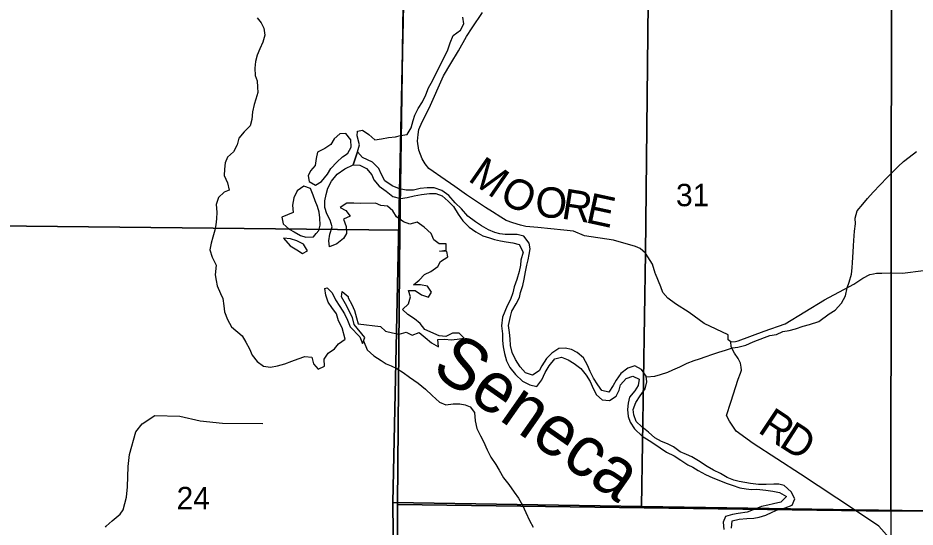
# Model space of a CAD drawing. Extents: x 2043100 to 2470832, y 443715 to 810583.
# Drawn here: x 2287455 to 2296308, y 683003 to 688029 of the extents above; entities that cross this region are included whole.
import ezdxf

# ---------------------------------------------------------------- set-up
doc = ezdxf.new("R2010")
doc.units = 0
for name, color, linetype in [('GM_X_County_Road', 7, 'Continuous'), ('GM_X_County_Road_Text', 7, 'Continuous'), ('GM_X_Major_Lake', 7, 'Continuous'), ('GM_X_Minor_River', 7, 'Continuous'), ('GM_X_Minor_River_Text', 7, 'Continuous'), ('GM_X_Section', 7, 'Continuous'), ('GM_X_Section_Text', 7, 'Continuous'), ('GM_X_Township', 7, 'Continuous'), ('GM_X_Township_Road', 7, 'Continuous'), ('GM_X_Township_ROW', 7, 'Continuous')]:
    doc.layers.add(name, color=color, linetype=linetype)

msp = doc.modelspace()

# ---------------------------------------------------------------- linework, layer by layer
at = {"layer": 'GM_X_County_Road'}
for points in [[(2293745.4, 685501.7), (2293742.7, 685508), (2293716.4, 685597.8), (2293647.8, 685708.5), (2293595.7, 685752.6), (2293547.7, 685774.2), (2293332.6, 685834.6), (2293044.7, 685878.8), (2292936.5, 685922.6), (2292840.3, 685934.3), (2292584, 685959.6), (2292467.9, 685971.3), (2292415.8, 685983.2), (2292337.7, 686005), (2292273.5, 686030.9), (2292221.4, 686060.8), (2292139.2, 686116.7), (2292069, 686158.6), (2291882.5, 686282.3), (2291766.2, 686364.2), (2291627.8, 686460), (2291551.6, 686513.9), (2291509.4, 686543.8), (2291473.3, 686587.8), (2291443.1, 686639.8), (2291410.9, 686723.9), (2291396.6, 686812.1), (2291404.4, 686880.2), (2291410.3, 686926.4), (2291444.1, 687002.6), (2291511.8, 687139.1), (2291655.1, 687456.2), (2291726.8, 687578.6), (2291802.6, 687705.1), (2291880.3, 687845.6), (2291938.1, 687932), (2292037.8, 688084.6)], [(2296052.2, 682897), (2295948.8, 683012.3), (2295711.8, 683174.6), (2295175.7, 683525.8), (2294710.2, 683827.7), (2294540.9, 683949), (2294476.1, 684047.7), (2294447.1, 684105), (2294488.3, 684237.6), (2294562.9, 684462.6), (2294586.5, 684522.9), (2294594.3, 684553), (2294592.1, 684581.1), (2294583.8, 684621.1), (2294563.4, 684667.1), (2294527, 684720.9), (2294504.7, 684756.9), (2294494.5, 684786.9), (2294490.2, 684830.9), (2294464, 684850.8), (2294464, 684899.7), (2294225.7, 685012.7), (2294077.1, 685121.1), (2293942.4, 685206.2), (2293869.7, 685263.5), (2293820.1, 685319.2), (2293798.5, 685374.9), (2293745.4, 685501.7)]]:
    msp.add_lwpolyline(points, dxfattribs=at)
at = {"layer": 'GM_X_Major_Lake'}
for p, q in [((2290763.5, 686578.6), (2290805.3, 686707)), ((2290812.9, 685009.4), (2291032.7, 684981.7))]:
    msp.add_line(p, q, dxfattribs=at)
for points in [[(2289816, 688029.8), (2289854, 687979.7), (2289880.1, 687929.7), (2289892.2, 687859.6), (2289872.2, 687791.4), (2289840.2, 687723.2), (2289814.2, 687663.1), (2289798.2, 687598.9), (2289792.2, 687532.8), (2289794.3, 687460.6), (2289814.3, 687408.6), (2289820.4, 687346.5), (2289822.4, 687294.4), (2289802.4, 687228.2), (2289784.4, 687174.1), (2289770.4, 687103.9), (2289764.5, 687025.8), (2289746.5, 686963.6), (2289688.4, 686903.4), (2289634.4, 686843.2), (2289618.4, 686775), (2289582.4, 686706.9), (2289524.4, 686654.7), (2289498.4, 686598.5), (2289492.4, 686536.4), (2289490.4, 686472.3), (2289522.5, 686400.2), (2289540.6, 686328.1), (2289490.5, 686307.9), (2289432.5, 686257.8), (2289410.5, 686187.6), (2289418.5, 686111.4), (2289414.6, 686045.3), (2289408.6, 685985.2), (2289398.6, 685933.1), (2289376.6, 685864.9), (2289360.6, 685806.8), (2289348.7, 685738.6), (2289370.7, 685666.5), (2289410.8, 685588.4), (2289400.9, 685494.2), (2289410.9, 685436.1), (2289420.9, 685386), (2289453, 685309.9), (2289477.1, 685257.9), (2289487.1, 685185.8), (2289493.2, 685127.6), (2289521.3, 685053.5), (2289563.4, 684979.5)], [(2290807.1, 686911.1), (2290855.9, 686921.2), (2290916, 686879.2), (2290978.1, 686827.2), (2291042.1, 686835.3), (2291112.2, 686847.4), (2291180.3, 686855.6), (2291230.4, 686867.7), (2291296.4, 686879.8), (2291336.5, 686944), (2291356.4, 687016.1), (2291370.4, 687070.3), (2291404.4, 687134.4), (2291446.4, 687202.6), (2291478.5, 687270.8), (2291506.4, 687339), (2291546.5, 687409.2), (2291572.5, 687465.3), (2291600.5, 687519.5), (2291626.5, 687575.6), (2291664.5, 687643.8), (2291698.5, 687716), (2291718.5, 687784.2), (2291748.5, 687856.4), (2291820.5, 687908.6), (2291856.5, 687970.8), (2291844.5, 688036.9)], [(2290805.3, 686707), (2290824.9, 686777.3), (2290801.8, 686867), (2290807.1, 686911.1)], [(2290684.5, 686674.9), (2290709.1, 686692.7), (2290743, 686754.9), (2290738.9, 686827.1), (2290690.7, 686889), (2290630.6, 686884.8), (2290574.6, 686836.6), (2290542.6, 686780.3), (2290482.6, 686740.1), (2290410.6, 686703.8), (2290396.7, 686641.6), (2290388.8, 686571.4), (2290342.9, 686521.2), (2290318.9, 686471)], [(2290318.9, 686471), (2290329.1, 686414.9), (2290391.3, 686379), (2290451.3, 686415.3), (2290509.2, 686487.6), (2290543.2, 686541.8), (2290603.1, 686606.2), (2290659.1, 686656.5), (2290684.5, 686674.9)], [(2291471.7, 684952.3), (2291425.6, 685012.3), (2291369.5, 685060.3), (2291303.4, 685102.3), (2291251.3, 685150.3), (2291307.4, 685206.5), (2291327.4, 685274.7), (2291307.3, 685338.8), (2291373.4, 685338.9), (2291437.5, 685296.9), (2291505.6, 685273), (2291535.6, 685323.1), (2291495.5, 685381.2), (2291427.4, 685395.1), (2291359.3, 685395), (2291415.4, 685441.2), (2291465.4, 685497.3), (2291529.5, 685527.5), (2291597.5, 685575.7), (2291625.5, 685625.8), (2291697.6, 685672), (2291685.6, 685724.1), (2291613.5, 685726), (2291679.5, 685738.1), (2291681.5, 685798.3), (2291611.4, 685800.2), (2291557.3, 685840.2), (2291531.3, 685902.2), (2291463.2, 685964.3), (2291395, 686012.2), (2291323, 685994.1), (2291258.9, 686016), (2291190.8, 686066), (2291154.7, 686126.1), (2291102.6, 686172.1), (2291036.5, 686176), (2290982.4, 686200), (2290834.2, 686195.8), (2290768.2, 686201.7), (2290700.1, 686199.6), (2290636, 686159.4), (2290690.1, 686127.4), (2290732.2, 686073.4), (2290668.1, 686043.2), (2290692.2, 685969.1), (2290698.2, 685901), (2290666.2, 685850.8), (2290600.2, 685798.6), (2290530.1, 685768.5), (2290522.1, 685828.6), (2290534, 685894.7), (2290554, 685966.9), (2290536, 686033), (2290501.9, 686095.1), (2290483.8, 686157.2), (2290483.8, 686225.3), (2290497.8, 686285.4), (2290513.8, 686349.6), (2290549.8, 686417.8), (2290605.8, 686488), (2290679.9, 686540.2), (2290763.5, 686578.6)], [(2290398.3, 685900.1), (2290424.3, 685930.2), (2290436.2, 685982.3), (2290434, 686054.5), (2290427.9, 686112.6), (2290409.7, 686166.6), (2290387.6, 686224.7), (2290367.4, 686278.7), (2290341.2, 686346.8), (2290277.1, 686368.6), (2290211.1, 686322.3), (2290177.2, 686252.1), (2290163.3, 686179.9), (2290169.5, 686107.7), (2290057.4, 686063.3)], [(2290057.4, 686063.3), (2290071.5, 685995.2), (2290129.8, 685945.2), (2290181.9, 685917.4), (2290244.1, 685881.5), (2290294.2, 685865.6), (2290370.3, 685867.9), (2290398.3, 685900.1)], [(2290075.8, 685854.9), (2290140.1, 685780.9), (2290208.3, 685739.1), (2290262.5, 685703.2), (2290312.5, 685729.4), (2290293.4, 685762.5)], [(2290293.4, 685762.5), (2290274.3, 685795.4), (2290206.1, 685827.2), (2290144, 685847.1), (2290075.8, 685854.9)], [(2290484.3, 685359.6), (2290506.3, 685365.6), (2290554.4, 685315.6), (2290588.5, 685247.5), (2290632.6, 685181.5), (2290676.7, 685109.4), (2290706.7, 685045.3), (2290732.8, 684981.2)], [(2290652.7, 684971.1), (2290616.6, 685039.2), (2290598.6, 685107.3), (2290552.5, 685171.3), (2290516.4, 685223.4), (2290494.3, 685291.5), (2290484.3, 685359.6)], [(2290772.8, 685003.3), (2290756.8, 685071.4), (2290688.6, 685207.6), (2290646.5, 685275.7), (2290654.5, 685327.8), (2290712.6, 685277.8)], [(2290712.6, 685277.8), (2290712.6, 685265.8), (2290750.7, 685201.7), (2290774.8, 685139.6), (2290794.8, 685069.5), (2290812.9, 685009.4)], [(2289563.4, 684979.5), (2289668.3, 684891.1), (2289703.3, 684827.6), (2289740.2, 684764), (2289765.1, 684700.3), (2289814, 684636.9), (2289876.7, 684589.8), (2289946.8, 684582.8), (2290014.6, 684595.9), (2290088.4, 684613), (2290157.9, 684642.1), (2290219.6, 684663), (2290287.2, 684686.1), (2290355.3, 684681.1), (2290372.3, 684613.2), (2290417.1, 684561.8), (2290478.6, 684592.8), (2290477.6, 684660.9), (2290516.7, 684719.6), (2290580.1, 684762.6), (2290619.3, 684813.2), (2290684.6, 684858.3), (2290652.7, 684971.1)], [(2290732.8, 684981.2), (2290830.2, 684882.5), (2290855.2, 684816.8), (2290878.4, 684873.2), (2290772.8, 685003.3)], [(2291032.7, 684981.7), (2291083.4, 684936.4), (2291149.6, 684919.3), (2291215.8, 684906.3), (2291287.5, 684927.4), (2291346, 684896.2), (2291413.5, 684923.3), (2291474.3, 684874.1), (2291535, 684820.9), (2291603.6, 684783.9), (2291598.5, 684853.9), (2291668.5, 684857), (2291728.5, 684851.9), (2291790.4, 684858.8), (2291858.3, 684867.8), (2291807.6, 684917.2), (2291741.6, 684916.2), (2291678.1, 684885.2), (2291612, 684892.2), (2291471.7, 684952.3)]]:
    msp.add_lwpolyline(points, dxfattribs=at)
at = {"layer": 'GM_X_Minor_River'}
msp.add_line((2290805.3, 686707), (2290763.5, 686578.6), dxfattribs=at)
for points in [[(2292294.2, 684992.1), (2292315.5, 685082.4), (2292329.4, 685134.6), (2292371.3, 685206.8), (2292403.2, 685269.1), (2292415.1, 685319.2), (2292437, 685389.4), (2292450.9, 685449.6), (2292462.8, 685523.8), (2292476.6, 685588), (2292488.5, 685642.1), (2292500.4, 685694.3), (2292510.3, 685750.4), (2292500.2, 685806.5), (2292447.9, 685874.5), (2292381.8, 685890.3), (2292261.6, 685889.9), (2292211.5, 685897.8), (2292161.4, 685909.7), (2292097.2, 685937.5), (2292029, 685975.4), (2291968.8, 686015.3), (2291894.5, 686073.2), (2291830.3, 686143.1), (2291770, 686205), (2291707.8, 686275), (2291637.5, 686324.9), (2291563.4, 686352.7), (2291493.2, 686352.5), (2291425.1, 686344.2), (2291359, 686330), (2291286.9, 686327.8), (2291218.8, 686343.6), (2291148.6, 686371.4), (2291076.4, 686421.3), (2291040.1, 686489.3), (2291016, 686541.3), (2290953.7, 686605.3), (2290853.5, 686653.1), (2290805.3, 686707)], [(2295357.1, 685032.2), (2295460.9, 685106.5), (2295518.9, 685144.8), (2295582.9, 685213.2), (2295622.8, 685287.4), (2295638.7, 685363.7), (2295656.6, 685421.8), (2295680.4, 685500.1), (2295686.3, 685562.2), (2295690.2, 685616.4), (2295698, 685716.6), (2295699.8, 685780.8), (2295703.7, 685830.9), (2295711.5, 685925.1), (2295721.4, 685997.3), (2295717.3, 686051.4), (2295737.1, 686123.6), (2295793.1, 686191.9), (2295837.1, 686246.2), (2295893, 686310.5), (2295965, 686382.9), (2296032.9, 686453.2), (2296140.9, 686561.8), (2296192.9, 686612.1), (2296250.9, 686654.4), (2296320.9, 686710.7)], [(2290763.5, 686578.6), (2290827.6, 686576.8), (2290893.8, 686543), (2290946, 686481), (2290968.1, 686431), (2291018.4, 686369), (2291088.6, 686319.1), (2291154.8, 686267.2), (2291229, 686245.4), (2291295.1, 686255.6), (2291365.2, 686271.9), (2291437.3, 686286.2), (2291517.4, 686296.4), (2291577.5, 686296.6), (2291639.7, 686272.8), (2291701.9, 686220.9), (2291754.1, 686166.9), (2291798.3, 686092.9), (2291844.6, 686024.9), (2291908.8, 685965), (2291975, 685919.1), (2292041.2, 685879.2), (2292107.4, 685857.4), (2292157.5, 685841.5), (2292217.7, 685827.7), (2292273.8, 685817.8), (2292339.9, 685808), (2292400, 685792.2), (2292440.3, 685718.2), (2292418.4, 685637.9), (2292414.5, 685587.8), (2292400.6, 685527.6), (2292376.8, 685447.4), (2292352.9, 685375.1), (2292339, 685317), (2292315.1, 685250.8), (2292283.2, 685188.5), (2292259.2, 685132.3), (2292237.3, 685074.1), (2292227.3, 684991.2)], [(2292227.3, 684991.2), (2292236, 684909.8), (2292236.4, 684845.7), (2292242.7, 684781.7), (2292255.1, 684715.7), (2292277.5, 684645.7), (2292307.8, 684579.8), (2292366.2, 684510), (2292434.5, 684444.3), (2292506.7, 684406.7), (2292574.7, 684391.1), (2292626.3, 684457.5), (2292657.9, 684527.8), (2292695.5, 684596.1), (2292753, 684662.5), (2292818.9, 684678.9), (2292885, 684653.3), (2292945.1, 684617.6), (2293009.4, 684567.9), (2293063.7, 684502.1), (2293102, 684440.2), (2293132.4, 684372.3), (2293164.8, 684308.4), (2293221, 684260.7), (2293293, 684253.1), (2293358.7, 684295.5), (2293388.3, 684355.8), (2293402, 684406), (2293455.6, 684468.4), (2293523.4, 684492.8), (2293585.5, 684463.1), (2293575.9, 684399), (2293542.2, 684348.7), (2293490.6, 684284.3), (2293477, 684226.2), (2293469.4, 684162), (2293475.8, 684093.9), (2293496.1, 684038), (2293538.4, 683972.1), (2293614.8, 683900.5), (2293685, 683856.8), (2293741.1, 683821.1), (2293791.3, 683785.4), (2293855.5, 683743.7), (2293929.6, 683706.1), (2293995.9, 683662.4), (2294064, 683618.7), (2294114.2, 683593), (2294168.3, 683561.3), (2294240.5, 683521.6), (2294312.6, 683490), (2294370.7, 683466.3), (2294444.8, 683436.7), (2294502.9, 683417), (2294579, 683391.4), (2294641, 683379.8), (2294695, 683374.1), (2294746.9, 683376.4), (2294834.9, 683366.9), (2294904.9, 683357.3), (2294970.9, 683345.7), (2295039.1, 683304), (2294983.5, 683249.6), (2294911.6, 683233.2), (2294853.7, 683220.8), (2294791.9, 683204.4), (2294728.1, 683180), (2294650.3, 683151.5), (2294562.5, 683137), (2294506.5, 683128.6), (2294436.7, 683108.2), (2294413.1, 683050), (2294419.5, 682979.9)], [(2294497.3, 682992.4), (2294502.9, 683064.5), (2294570.8, 683080.9), (2294646.7, 683087.4), (2294716.6, 683091.8), (2294768.5, 683102.1), (2294834.3, 683120.5), (2294898.1, 683149), (2294955.9, 683175.3), (2295025.8, 683193.8), (2295093.6, 683220.2), (2295121.2, 683282.5), (2295086.8, 683352.4), (2295016.5, 683412), (2294964.5, 683427.8), (2294912.5, 683425.4), (2294838.6, 683423), (2294762.6, 683422.6), (2294684.7, 683432.1), (2294626.6, 683441.8), (2294570.6, 683453.5), (2294520.6, 683467.2), (2294452.5, 683490.8), (2294386.3, 683530.5), (2294320.2, 683564.2), (2294256, 683601.8), (2294171.8, 683655.4), (2294103.6, 683695.1), (2294051.5, 683718.8), (2293989.4, 683746.5), (2293925.1, 683794.2), (2293865, 683823.8), (2293806.9, 683847.5), (2293740.8, 683883.2), (2293676.5, 683938.9), (2293610.2, 683992.6), (2293556, 684046.3), (2293531.6, 684110.3), (2293525.3, 684162.3), (2293552.9, 684232.6), (2293594.5, 684298.9), (2293644, 684367.3), (2293661.6, 684437.5), (2293655.3, 684493.6), (2293607, 684559.4), (2293542.8, 684593.1), (2293473, 684570.6), (2293403.3, 684518.1), (2293357.8, 684451.8), (2293330.1, 684399.5), (2293284.5, 684333.2), (2293216.5, 684350.8), (2293176.2, 684406.6), (2293133.8, 684474.5), (2293101.5, 684538.4), (2293075.1, 684602.3), (2293034.7, 684672.2), (2292974.5, 684727.9), (2292918.4, 684755.6), (2292856.3, 684769.3), (2292792.4, 684766.9), (2292722.7, 684720.4), (2292671.1, 684666), (2292625.5, 684595.7), (2292597.8, 684545.4), (2292534.1, 684501), (2292464, 684524.6), (2292411.7, 684586.4), (2292365.4, 684656.2), (2292331, 684726.1), (2292316.6, 684796.1), (2292312.2, 684860.2), (2292304.2, 684923.3), (2292294.2, 684992.1)], [(2293656.2, 684485.3), (2293739.2, 684494.1), (2293795.1, 684508.4), (2293866.9, 684532.9), (2293918.7, 684555.2), (2293986.5, 684585.7), (2294058.2, 684622.1), (2294128.1, 684646.6), (2294179.9, 684664.9), (2294247.7, 684687.3), (2294301.6, 684705.7), (2294371.4, 684730.1), (2294437.2, 684750.5), (2294507, 684771), (2294558.9, 684779.3), (2294638.8, 684797.8), (2294710.5, 684830.3), (2294822.2, 684875), (2294874, 684893.3), (2294939.9, 684903.7), (2295003.7, 684934.2), (2295065.6, 684944.5), (2295129.5, 684960.9), (2295203.3, 684985.4), (2295265.1, 685003.8), (2295357.1, 685032.2)], [(2290865.3, 684841.3), (2290901.9, 684753.8), (2290966.2, 684694.1), (2291038.4, 684646.4), (2291088.6, 684614.7), (2291138.7, 684594.9), (2291192.8, 684569.2), (2291255, 684527.5), (2291319.2, 684483.8), (2291405.4, 684422.2), (2291475.7, 684364.6), (2291542, 684302.9), (2291614.4, 684237.2), (2291678.5, 684209.5), (2291748.4, 684218), (2291816.3, 684218.4), (2291868.3, 684210.7), (2291918.4, 684188.9), (2291958.7, 684133.1), (2291965.2, 684053), (2291983.6, 683977), (2292018, 683905.1), (2292048.3, 683847.2), (2292086.7, 683765.3), (2292121.1, 683691.4), (2292169.5, 683619.6), (2292203.8, 683563.7), (2292246.2, 683489.8), (2292298.5, 683422.1), (2292353, 683346.3), (2292395.2, 683288.4), (2292433.6, 683220.6), (2292468, 683146.7), (2292504.4, 683068.8), (2292540.8, 683002.9)]]:
    msp.add_lwpolyline(points, dxfattribs=at)
at = {"layer": 'GM_X_Section'}
for points in [[(2286029, 691327), (2291298.1, 691272.2), (2291263.2, 688598.5), (2291224.3, 685932.8), (2285999.1, 685990.1)], [(2291263.2, 688598.5), (2296074.7, 688501.8), (2296068.7, 683161), (2291199.6, 683225), (2291224.3, 685932.8)], [(2296074.7, 688501.8), (2301544.4, 688413.6), (2301481.9, 683106.2), (2296068.7, 683161)], [(2285999.1, 685990.1), (2291224.3, 685932.8), (2291199.6, 683225), (2291196.8, 680705.8), (2285965.2, 680797)], [(2291199.6, 683225), (2296068.7, 683161), (2296031.5, 677173.8), (2291189.1, 677184.1), (2291196.8, 680705.8)]]:
    msp.add_lwpolyline(points, close=True, dxfattribs=at)
at = {"layer": 'GM_X_Township'}
for points in [[(2293731.2, 693440.2), (2293647.8, 685708.5), (2293607.5, 683205.3), (2291154.9, 683245.7), (2291293, 689692.2), (2291309.7, 691274.3), (2290302.8, 691283.4), (2290214.7, 691284.2), (2287025.2, 691312.9), (2286380.6, 691321.2), (2276849.9, 691444)], [(2309204.8, 683004.2), (2305696.3, 683037.4), (2302497.1, 683068), (2301478.2, 683090.6), (2300660.3, 683102.5), (2295711.8, 683174.6), (2293607.5, 683205.3), (2293647.8, 685708.5), (2293731.2, 693440.2)], [(2258742.3, 671669), (2258825.8, 676651), (2258961.3, 683177.1), (2259026, 687904.9), (2259058.8, 688587.4), (2259077.8, 691690.4), (2260528, 691671), (2264160.5, 691637.7), (2264208.8, 691639.2), (2264826.1, 691636.2), (2265625, 691610.1), (2266028.8, 691606.1), (2272742.6, 691497), (2274137.9, 691479), (2276849.9, 691444), (2286380.6, 691321.2), (2287025.2, 691312.9), (2290214.7, 691284.2), (2290302.8, 691283.4), (2291309.7, 691274.3), (2291293, 689692.2), (2291154.9, 683245.7), (2291206.9, 678354.6), (2291162.8, 672835.5)], [(2291162.8, 672835.5), (2291206.9, 678354.6), (2291154.9, 683245.7), (2293607.5, 683205.3), (2295711.8, 683174.6), (2300660.3, 683102.5), (2301478.2, 683090.6), (2301451.5, 681110.3), (2301433.8, 679295.2), (2301359.6, 674291.3)]]:
    msp.add_lwpolyline(points, dxfattribs=at)
at = {"layer": 'GM_X_Township_Road'}
msp.add_lwpolyline([(2294490.2, 684830.9), (2294536.2, 684835.3), (2294562.2, 684841.5), (2294820, 684937.4), (2295025.8, 685008.9), (2295414.6, 685246.2), (2295704.4, 685401.3), (2295792.3, 685459.7), (2295860.3, 685496), (2295896.3, 685504.1), (2295926.3, 685508.2), (2295978.4, 685508.3), (2296062.5, 685512.6), (2296182.6, 685508.9), (2296392.7, 685535.6)], dxfattribs=at)
at = {"layer": 'GM_X_Township_ROW'}
msp.add_lwpolyline([(2288319.6, 683001.8), (2288326.1, 683010.2), (2288385.7, 683064.8), (2288463.2, 683131.7), (2288492.9, 683172), (2288510.4, 683234.3), (2288525.8, 683296.6), (2288534.9, 683400.9), (2288541.1, 683599.4), (2288554.1, 683719.8), (2288618.1, 683942.9), (2288681.5, 684023.6), (2288804.9, 684104.9), (2289053.3, 684099.1), (2289252, 684050.7), (2289472.1, 684028.1), (2289871.1, 684026.1)], dxfattribs=at)

# ---------------------------------------------------------------- texts
at = {"layer": 'GM_X_County_Road_Text'}
for s, rotation, p in [('M', 325.27197, (2291885, 686429.2)), ('O', 333.4387, (2292192.8, 686219.9)), ('O', 355.9595, (2292552.3, 686068.1)), ('R', 350.98233, (2292808.8, 686050.3)), ('E', 347.75289, (2293047.8, 686012.5)), ('R', 326.43551, (2294745.2, 683945.4)), ('D', 327.29517, (2294954.6, 683806.5))]:
    msp.add_text(s, height=300, rotation=rotation, dxfattribs=at).set_placement(p)
at = {"layer": 'GM_X_Minor_River_Text'}
msp.add_text('Seneca', height=499.95, rotation=325.00668, dxfattribs=at).set_placement((2291521.2, 684536.8))
at = {"layer": 'GM_X_Section_Text'}
for s, p in [('31', (2293948.6, 686170.7)), ('24', (2289020.6, 683178.7))]:
    msp.add_text(s, height=220.83, rotation=0.00001, dxfattribs=at).set_placement(p)

doc.saveas('drawing.dxf')
